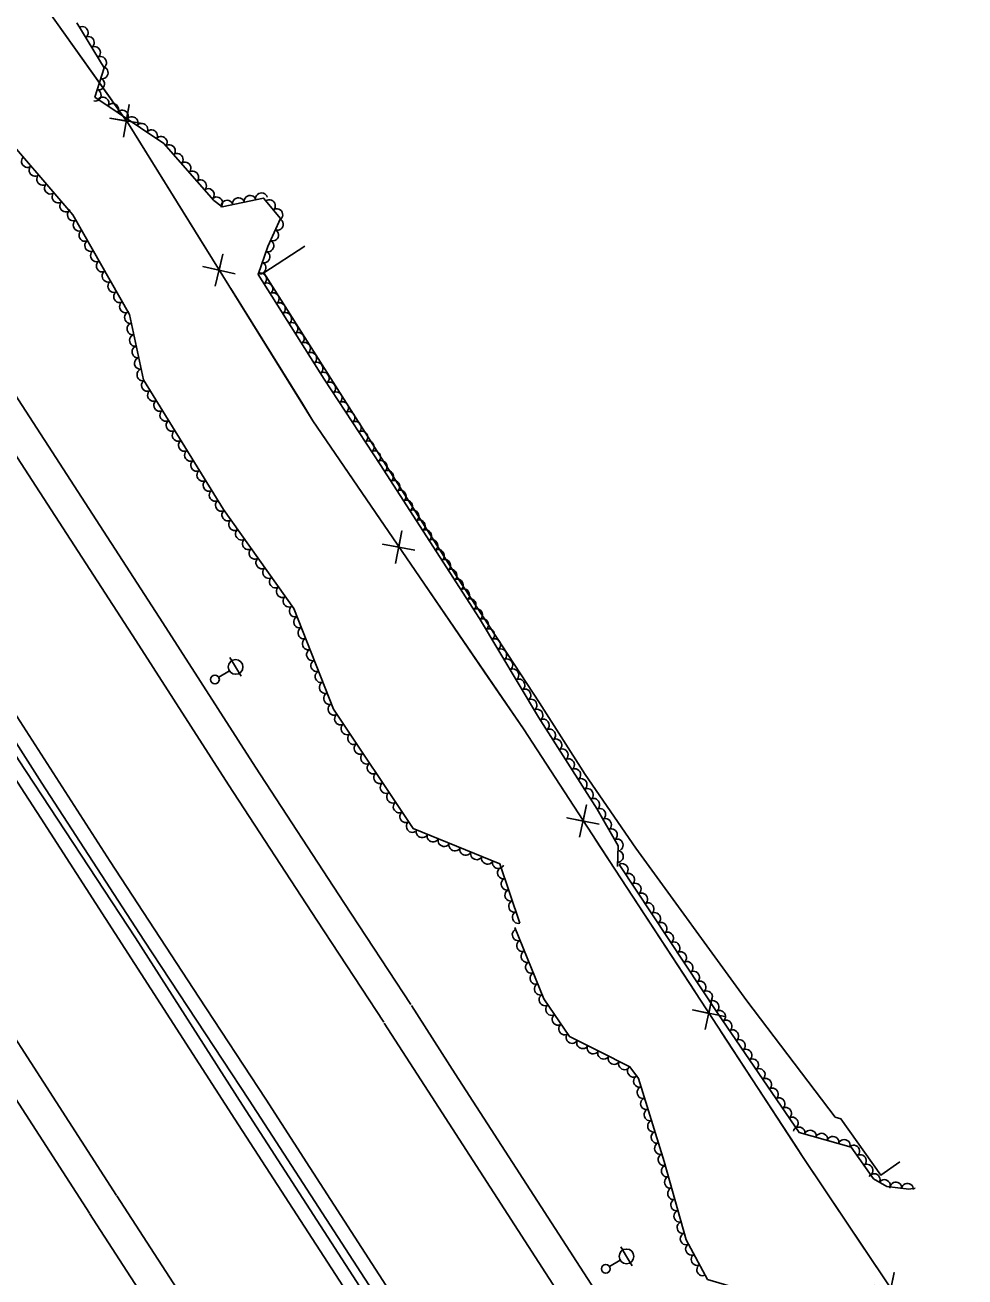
# Model space of a CAD drawing. Extents: x 1746719 to 1766531, y 631721 to 662391.
# Drawn here: x 1760322.2 to 1760642.5, y 640864.7 to 641291.2 of the extents above; entities that cross this region are included whole.
import ezdxf

# ---------------------------------------------------------------- set-up
doc = ezdxf.new("R2010")
doc.units = 0
for name, color, linetype in [('SURVEY - AERIAL SURVEY - Photo Control - Points - Elevations', 7, 'Continuous'), ('SURVEY - AERIAL SURVEY - Photo Control - Points - Numbers', 7, 'Continuous'), ('SURVEY - AERIAL SURVEY - Photo Control with Text', 7, 'Continuous'), ('SURVEY - CENTERLINE - Existing Roads - Development', 7, 'Continuous'), ('SURVEY - CENTERLINE - Existing Roads Curve Text', 7, 'Continuous')]:
    doc.layers.add(name, color=color, linetype=linetype)

msp = doc.modelspace()

# ---------------------------------------------------------------- linework, layer by layer
at = {"layer": 'SURVEY - AERIAL SURVEY - Photo Control - Points - Elevations'}
for points in [[(1759256.28, 642562.06), (1759331.34, 642448.21), (1759372.09, 642386.38), (1759428.32, 642299.79), (1759481.08, 642217.88), (1759538.71, 642129.24), (1759603.54, 642028.16), (1759659.74, 641942.25), (1759711.51, 641861.77), (1759776.52, 641763.39), (1759827.75, 641682.76), (1759880.28, 641600.83), (1759924.14, 641534.16), (1759977.94, 641451.1), (1760016.39, 641391.3), (1760062.96, 641319.36), (1760103.56, 641256.45), (1760143.11, 641194.73), (1760191.91, 641118.87), (1760244.47, 641040.54), (1760278.02, 640988.87), (1760344.17, 640886.4)], [(1759271.68, 642558.69), (1759340.52, 642454.26), (1759381.29, 642392.41), (1759437.55, 642305.76), (1759490.31, 642223.86), (1759547.95, 642135.2), (1759612.77, 642034.14), (1759668.97, 641948.23), (1759720.72, 641867.78), (1759785.75, 641769.38), (1759837.02, 641688.68), (1759889.51, 641606.82), (1759933.35, 641540.17), (1759987.18, 641457.06), (1760025.63, 641397.26), (1760072.2, 641325.33), (1760112.81, 641262.4), (1760152.37, 641200.67), (1760201.11, 641124.91), (1760253.65, 641046.61), (1760287.26, 640994.85), (1760353.41, 640892.37)], [(1759339.73, 642542.67), (1759380.59, 642480.68), (1759421.46, 642418.69), (1759477.86, 642331.83), (1759530.61, 642249.94), (1759588.28, 642161.24), (1759653.06, 642060.23), (1759709.23, 641974.36), (1759760.93, 641894), (1759826.04, 641795.48), (1759877.48, 641714.5), (1759929.76, 641632.96), (1759973.54, 641566.41), (1760027.51, 641483.09), (1760065.96, 641423.28), (1760112.51, 641351.39), (1760153.19, 641288.36), (1760192.76, 641226.6), (1760241.22, 641151.27), (1760293.71, 641073.05), (1760327.55, 641020.94), (1760393.74, 640918.4)], [(1759649.07, 642091.68), (1759686.79, 642032.95), (1759716.7, 641987.2), (1759751.66, 641932.46), (1759795.99, 641863.79), (1759827.24, 641815.11), (1759866.04, 641756.45), (1759893.31, 641714.53), (1759924.46, 641666), (1759951.54, 641623.05), (1759986.16, 641570.79), (1760021.11, 641516.73), (1760049.81, 641472.4), (1760081.63, 641423.88), (1760117.03, 641367.86), (1760151.23, 641315.54), (1760184.39, 641264.09), (1760220.08, 641208.95), (1760253.71, 641157.15), (1760284.42, 641109.9), (1760319.58, 641055.54), (1760351.26, 641006.23), (1760381.49, 640960.02), (1760404.24, 640925.21)], [(1759915.38, 641788.81), (1759942.87, 641746.55), (1759974.24, 641697.67), (1760001.09, 641655.07), (1760035.52, 641603.1), (1760070.64, 641548.78), (1760099.24, 641504.61), (1760131.24, 641455.82), (1760166.66, 641399.76), (1760200.72, 641347.67), (1760233.95, 641296.1), (1760269.59, 641241.05), (1760303.18, 641189.29), (1760333.92, 641142), (1760369.17, 641087.5), (1760400.77, 641038.33), (1760430.87, 640992.31), (1760453.63, 640957.5)], [(1759906.18, 641782.77), (1759933.63, 641740.58), (1759964.96, 641691.76), (1759991.85, 641649.1), (1760026.32, 641597.07), (1760061.41, 641542.8), (1760090.03, 641498.61), (1760121.99, 641449.86), (1760157.41, 641393.81), (1760191.49, 641341.68), (1760224.71, 641290.14), (1760260.36, 641235.06), (1760293.96, 641183.3), (1760324.69, 641136.02), (1760359.93, 641081.54), (1760391.54, 641032.35), (1760421.66, 640986.29), (1760444.42, 640951.48)], [(1760530.36, 641010.74), (1760513.1, 641035.83), (1760497.51, 641060.34), (1760469.66, 641102.77), (1760430.16, 641164.87), (1760403.61, 641206.83), (1760417.5, 641215.94)], [(1760620.3, 640903.9), (1760613.75, 640899.37), (1760600.19, 640918.56), (1760598.25, 640919.13), (1760568.18, 640958.76), (1760530.36, 641010.74)], [(1761196.4, 639810.64), (1761146.73, 639886.96), (1761080.18, 639989.67), (1761013.55, 640093.35), (1760935.82, 640212.96), (1760859, 640331.61), (1760773.89, 640462.5), (1760694.04, 640586.22), (1760626.17, 640690.93), (1760539.47, 640824.63), (1760468.8, 640933.89), (1760453.88, 640957.11)], [(1761187.18, 639804.64), (1761137.51, 639880.97), (1761070.94, 639983.7), (1761004.31, 640087.38), (1760926.59, 640206.97), (1760849.77, 640325.63), (1760764.66, 640456.52), (1760684.8, 640580.25), (1760616.94, 640684.94), (1760530.24, 640818.65), (1760459.56, 640927.93), (1760444.62, 640951.16)], [(1761146.95, 639778.46), (1761097.25, 639854.83), (1761030.61, 639957.68), (1760963.99, 640061.33), (1760886.32, 640180.85), (1760809.51, 640299.5), (1760724.37, 640430.42), (1760644.5, 640554.18), (1760576.67, 640658.83), (1760489.95, 640792.56), (1760419.21, 640901.92), (1760404.24, 640925.21)], [(1760393.74, 640918.4), (1760441.13, 640845.23), (1760507.05, 640743.21), (1760565.58, 640652.81), (1760626.82, 640558.41), (1760688.54, 640463.7), (1760741.79, 640381.9), (1760794.12, 640301.16), (1760851.62, 640212.52), (1760925.86, 640097.46), (1760981.18, 640012.09), (1761038.81, 639922.4), (1761095.32, 639835.55), (1761136.33, 639771.93)], [(1760353.45, 640892.31), (1760400.83, 640819.16), (1760466.75, 640717.14), (1760525.3, 640626.7), (1760586.58, 640532.24), (1760648.32, 640437.5), (1760701.54, 640355.75), (1760753.85, 640275.04), (1760811.32, 640186.45), (1760885.27, 640071.83)], [(1760344.22, 640886.33), (1760391.59, 640813.18), (1760457.51, 640711.17), (1760516.07, 640620.72), (1760577.36, 640526.24), (1760639.11, 640431.5), (1760692.31, 640349.76), (1760744.62, 640269.06), (1760802.09, 640180.47), (1760875.81, 640066.21)]]:
    msp.add_lwpolyline(points, dxfattribs=at)
at = {"layer": 'SURVEY - AERIAL SURVEY - Photo Control - Points - Numbers'}
for points in [[(1759345.56, 642540.12), (1759369.43, 642507.42), (1759376.29, 642498.78), (1759406.04, 642453.59), (1759456.4, 642376.16), (1759516.08, 642283.87), (1759556.82, 642220.43), (1759597.59, 642157.91), (1759654.19, 642071.42), (1759714.99, 641977.18), (1759758.52, 641910), (1759805.91, 641836.88), (1759854.97, 641760.37), (1759907.97, 641679.1), (1759964.38, 641590.9), (1760012.24, 641518.09), (1760081.05, 641410.57), (1760126.05, 641341.92), (1760170.81, 641272.63), (1760237.12, 641169.73), (1760281.11, 641102.87), (1760319.96, 641040.85), (1760359.87, 640980.23), (1760396.33, 640923.21)], [(1759643.49, 642091.23), (1759685.97, 642024.92), (1759725.12, 641963.78), (1759767.21, 641899.68), (1759813.02, 641828.86), (1759864.29, 641749.12), (1759913.96, 641673.03), (1759961.57, 641598.93), (1760004.36, 641532.83), (1760058.79, 641449.82), (1760104.5, 641378.48), (1760159.43, 641293.11), (1760200.94, 641229.52), (1760246.07, 641159.36), (1760287.63, 641096.04), (1760327.89, 641032.95), (1760362.68, 640979.45), (1760398.55, 640924.9)], [(1760398.55, 640924.9), (1760464.19, 640823.64), (1760557.54, 640679.57), (1760643.46, 640547.14), (1760726.42, 640418.31), (1760797.81, 640309.01), (1760889.3, 640167.21), (1760984.42, 640021.34), (1761065.75, 639894.94), (1761143.02, 639775.73)], [(1761140.67, 639773.85), (1761073.58, 639878.26), (1760990.71, 640006.56), (1760880.55, 640175.62), (1760768.9, 640348.2), (1760647.19, 640535.4), (1760552.29, 640681.96), (1760459.27, 640825.92), (1760396.33, 640923.21)]]:
    msp.add_lwpolyline(points, dxfattribs=at)
at = {"layer": 'SURVEY - AERIAL SURVEY - Photo Control with Text'}
for points in [[(1760490.8, 640985.22), (1760484.03, 641005.47), (1760454.46, 641017.5), (1760427.32, 641058.14), (1760413.84, 641092.42), (1760389.84, 641126.17), (1760362.63, 641170.31), (1760357.79, 641192.57), (1760338.5, 641226.62), (1760311.69, 641257.68), (1760285.23, 641289.21), (1760268.64, 641328.66)], [(1760339.88, 641291.95), (1760349.17, 641276.69), (1760346.03, 641266.68), (1760369.48, 641250.82), (1760386.56, 641231.48), (1760389.43, 641229.3), (1760403.52, 641232.28), (1760409.22, 641225.33), (1760404.99, 641215.78), (1760401.67, 641206.25), (1760424.19, 641170.57), (1760443.2, 641141.54), (1760477.04, 641088.98), (1760497.19, 641055.44), (1760517.14, 641024.04), (1760524.28, 641011.59), (1760524.05, 641004.57)], [(1760524.65, 641005.18), (1760558.31, 640954.42), (1760585.94, 640913.85), (1760603.7, 640908.94), (1760611.34, 640898.07), (1760615.88, 640895.44), (1760623.39, 640894.59), (1760625.46, 640894.9)], [(1760644.46, 640780.64), (1760637.69, 640784.42), (1760625.98, 640794.57), (1760606.35, 640809.3), (1760594.44, 640822.05), (1760586.01, 640832.89), (1760578.14, 640844.7), (1760575.65, 640856.08), (1760569.43, 640859.43), (1760554.75, 640863.83), (1760547.47, 640877.27), (1760540, 640904.04), (1760531.18, 640932.24), (1760528.29, 640936.28), (1760517.75, 640941.57), (1760507.68, 640946.6), (1760499, 640959.44), (1760489.11, 640983.73)]]:
    msp.add_lwpolyline(points, dxfattribs=at)
for centre, major_axis in [((1760341.81, 641288.77), (1.04, -1.71)), ((1760343.89, 641285.36), (1.04, -1.71)), ((1760345.97, 641281.94), (1.04, -1.71)), ((1760348.06, 641278.53), (1.04, -1.71)), ((1760348.62, 641274.93), (-0.6, -1.91)), ((1760347.42, 641271.11), (-0.6, -1.91)), ((1760346.22, 641267.29), (-0.6, -1.91)), ((1760348.81, 641264.8), (1.66, -1.12)), ((1760352.12, 641262.56), (1.66, -1.12)), ((1760355.43, 641260.32), (1.66, -1.12)), ((1760358.75, 641258.07), (1.66, -1.12)), ((1760362.06, 641255.83), (1.66, -1.12)), ((1760365.37, 641253.59), (1.66, -1.12)), ((1760368.69, 641251.35), (1.66, -1.12)), ((1760371.49, 641248.53), (1.32, -1.5)), ((1760322.92, 641244.67), (-1.31, 1.51)), ((1760374.14, 641245.54), (1.32, -1.5)), ((1760376.79, 641242.54), (1.32, -1.5)), ((1760325.54, 641241.64), (-1.31, 1.51)), ((1760328.15, 641238.61), (-1.31, 1.51)), ((1760379.44, 641239.54), (1.32, -1.5)), ((1760330.76, 641235.59), (-1.31, 1.51)), ((1760382.09, 641236.54), (1.32, -1.5)), ((1760384.74, 641233.55), (1.32, -1.5)), ((1760333.38, 641232.56), (-1.31, 1.51)), ((1760387.55, 641230.73), (1.59, -1.21)), ((1760391.03, 641229.64), (1.96, 0.41)), ((1760394.94, 641230.47), (1.96, 0.41)), ((1760398.86, 641231.29), (1.96, 0.41)), ((1760402.77, 641232.12), (1.96, 0.41)), ((1760405.57, 641229.78), (1.27, -1.55)), ((1760335.99, 641229.53), (-1.31, 1.51)), ((1760338.58, 641226.48), (-0.99, 1.74)), ((1760408.1, 641226.69), (1.27, -1.55)), ((1760340.55, 641223), (-0.99, 1.74)), ((1760408.31, 641223.28), (-0.81, -1.83)), ((1760342.53, 641219.52), (-0.99, 1.74)), ((1760406.69, 641219.62), (-0.81, -1.83)), ((1760344.5, 641216.04), (-0.99, 1.74)), ((1760346.47, 641212.56), (-0.99, 1.74)), ((1760405.07, 641215.96), (-0.81, -1.83)), ((1760348.44, 641209.08), (-0.99, 1.74)), ((1760402.42, 641208.41), (-0.66, -1.89)), ((1760403.74, 641212.19), (-0.66, -1.89)), ((1760350.41, 641205.6), (-0.99, 1.74)), ((1760402.58, 641204.8), (1.07, -1.69)), ((1760352.38, 641202.12), (-0.99, 1.74)), ((1760404.72, 641201.42), (1.07, -1.69)), ((1760354.35, 641198.64), (-0.99, 1.74)), ((1760406.85, 641198.04), (1.07, -1.69)), ((1760356.33, 641195.16), (-0.99, 1.74)), ((1760358.01, 641191.57), (-0.42, 1.95)), ((1760408.99, 641194.66), (1.07, -1.69)), ((1760411.12, 641191.27), (1.07, -1.69)), ((1760358.86, 641187.66), (-0.42, 1.95)), ((1760413.26, 641187.89), (1.07, -1.69)), ((1760359.71, 641183.75), (-0.42, 1.95)), ((1760415.39, 641184.51), (1.07, -1.69)), ((1760360.56, 641179.84), (-0.42, 1.95)), ((1760417.53, 641181.13), (1.07, -1.69)), ((1760361.4, 641175.94), (-0.42, 1.95)), ((1760419.66, 641177.74), (1.07, -1.69)), ((1760421.8, 641174.36), (1.07, -1.69)), ((1760362.25, 641172.03), (-0.42, 1.95)), ((1760423.94, 641170.98), (1.07, -1.69)), ((1760363.8, 641168.4), (-1.05, 1.7)), ((1760426.12, 641167.63), (1.1, -1.67)), ((1760365.9, 641165), (-1.05, 1.7)), ((1760368, 641161.59), (-1.05, 1.7)), ((1760428.31, 641164.28), (1.1, -1.67)), ((1760430.5, 641160.93), (1.1, -1.67)), ((1760370.1, 641158.19), (-1.05, 1.7)), ((1760432.69, 641157.59), (1.1, -1.67)), ((1760372.2, 641154.78), (-1.05, 1.7)), ((1760434.88, 641154.24), (1.1, -1.67)), ((1760374.3, 641151.38), (-1.05, 1.7)), ((1760437.07, 641150.89), (1.1, -1.67)), ((1760376.4, 641147.97), (-1.05, 1.7)), ((1760378.5, 641144.57), (-1.05, 1.7)), ((1760439.26, 641147.55), (1.1, -1.67)), ((1760441.46, 641144.2), (1.1, -1.67)), ((1760380.6, 641141.16), (-1.05, 1.7)), ((1760443.64, 641140.85), (1.08, -1.68)), ((1760382.7, 641137.76), (-1.05, 1.7)), ((1760445.81, 641137.49), (1.08, -1.68)), ((1760384.8, 641134.35), (-1.05, 1.7)), ((1760447.97, 641134.12), (1.08, -1.68)), ((1760386.9, 641130.95), (-1.05, 1.7)), ((1760389, 641127.54), (-1.05, 1.7)), ((1760450.14, 641130.76), (1.08, -1.68)), ((1760452.3, 641127.4), (1.08, -1.68)), ((1760391.23, 641124.22), (-1.16, 1.63)), ((1760454.47, 641124.04), (1.08, -1.68)), ((1760393.54, 641120.96), (-1.16, 1.63)), ((1760456.63, 641120.67), (1.08, -1.68)), ((1760395.86, 641117.7), (-1.16, 1.63)), ((1760458.8, 641117.31), (1.08, -1.68)), ((1760460.96, 641113.95), (1.08, -1.68)), ((1760398.18, 641114.44), (-1.16, 1.63)), ((1760400.5, 641111.18), (-1.16, 1.63)), ((1760463.13, 641110.58), (1.08, -1.68)), ((1760402.81, 641107.92), (-1.16, 1.63)), ((1760465.3, 641107.22), (1.08, -1.68)), ((1760405.13, 641104.66), (-1.16, 1.63)), ((1760467.46, 641103.86), (1.08, -1.68)), ((1760407.45, 641101.4), (-1.16, 1.63)), ((1760409.77, 641098.14), (-1.16, 1.63)), ((1760469.63, 641100.49), (1.08, -1.68)), ((1760471.79, 641097.13), (1.08, -1.68)), ((1760412.08, 641094.88), (-1.16, 1.63)), ((1760473.96, 641093.77), (1.08, -1.68)), ((1760414.19, 641091.51), (-0.73, 1.86)), ((1760476.12, 641090.4), (1.08, -1.68)), ((1760415.66, 641087.79), (-0.73, 1.86)), ((1760478.23, 641087), (1.03, -1.71)), ((1760417.12, 641084.06), (-0.73, 1.86)), ((1760418.58, 641080.34), (-0.73, 1.86)), ((1760480.29, 641083.57), (1.03, -1.71)), ((1760482.35, 641080.15), (1.03, -1.71)), ((1760420.05, 641076.62), (-0.73, 1.86)), ((1760484.41, 641076.72), (1.03, -1.71)), ((1760421.51, 641072.9), (-0.73, 1.86)), ((1760486.47, 641073.29), (1.03, -1.71)), ((1760422.98, 641069.17), (-0.73, 1.86)), ((1760488.53, 641069.86), (1.03, -1.71)), ((1760424.44, 641065.45), (-0.73, 1.86)), ((1760490.59, 641066.43), (1.03, -1.71)), ((1760492.65, 641063), (1.03, -1.71)), ((1760425.9, 641061.73), (-0.73, 1.86)), ((1760494.71, 641059.57), (1.03, -1.71)), ((1760427.4, 641058.02), (-1.11, 1.66)), ((1760496.76, 641056.14), (1.03, -1.71)), ((1760429.62, 641054.7), (-1.11, 1.66)), ((1760431.84, 641051.37), (-1.11, 1.66)), ((1760498.89, 641052.76), (1.07, -1.69)), ((1760434.06, 641048.04), (-1.11, 1.66)), ((1760501.04, 641049.38), (1.07, -1.69)), ((1760503.18, 641046), (1.07, -1.69)), ((1760436.28, 641044.72), (-1.11, 1.66)), ((1760505.33, 641042.63), (1.07, -1.69)), ((1760438.51, 641041.39), (-1.11, 1.66)), ((1760440.73, 641038.06), (-1.11, 1.66)), ((1760507.47, 641039.25), (1.07, -1.69)), ((1760442.95, 641034.74), (-1.11, 1.66)), ((1760509.62, 641035.88), (1.07, -1.69)), ((1760445.17, 641031.41), (-1.11, 1.66)), ((1760511.77, 641032.5), (1.07, -1.69)), ((1760513.91, 641029.12), (1.07, -1.69)), ((1760447.39, 641028.09), (-1.11, 1.66)), ((1760516.06, 641025.75), (1.07, -1.69)), ((1760449.61, 641024.76), (-1.11, 1.66)), ((1760451.84, 641021.43), (-1.11, 1.66)), ((1760518.13, 641022.33), (0.99, -1.74)), ((1760454.06, 641018.11), (-1.11, 1.66)), ((1760520.11, 641018.86), (0.99, -1.74)), ((1760457.49, 641016.27), (-1.85, 0.75)), ((1760461.2, 641014.76), (-1.85, 0.75)), ((1760464.9, 641013.25), (-1.85, 0.75)), ((1760522.1, 641015.39), (0.99, -1.74)), ((1760524.09, 641011.92), (0.99, -1.74)), ((1760468.61, 641011.75), (-1.85, 0.75)), ((1760472.31, 641010.24), (-1.85, 0.75)), ((1760524.16, 641007.97), (-0.06, -2)), ((1760476.02, 641008.73), (-1.85, 0.75)), ((1760479.72, 641007.23), (-1.85, 0.75)), ((1760483.43, 641005.72), (-1.85, 0.75)), ((1760525.76, 641003.52), (1.11, -1.67)), ((1760485.09, 641002.3), (-0.63, 1.9)), ((1760527.97, 641000.18), (1.11, -1.67)), ((1760486.36, 640998.5), (-0.63, 1.9)), ((1760530.18, 640996.85), (1.11, -1.67)), ((1760487.63, 640994.71), (-0.63, 1.9)), ((1760488.9, 640990.91), (-0.63, 1.9)), ((1760532.39, 640993.51), (1.11, -1.67)), ((1760490.17, 640987.12), (-0.63, 1.9)), ((1760534.6, 640990.18), (1.11, -1.67)), ((1760536.81, 640986.85), (1.11, -1.67)), ((1760539.02, 640983.51), (1.11, -1.67)), ((1760490.13, 640981.22), (-0.75, 1.85)), ((1760541.23, 640980.18), (1.11, -1.67)), ((1760491.64, 640977.51), (-0.75, 1.85)), ((1760493.15, 640973.81), (-0.75, 1.85)), ((1760543.44, 640976.84), (1.11, -1.67)), ((1760545.65, 640973.51), (1.11, -1.67)), ((1760494.66, 640970.1), (-0.75, 1.85)), ((1760547.86, 640970.18), (1.11, -1.67)), ((1760496.17, 640966.4), (-0.75, 1.85)), ((1760550.07, 640966.84), (1.11, -1.67)), ((1760497.68, 640962.7), (-0.75, 1.85)), ((1760552.28, 640963.51), (1.11, -1.67)), ((1760499.28, 640959.04), (-1.12, 1.66)), ((1760554.49, 640960.18), (1.11, -1.67)), ((1760556.7, 640956.84), (1.11, -1.67)), ((1760501.52, 640955.73), (-1.12, 1.66)), ((1760558.93, 640953.52), (1.13, -1.65)), ((1760503.76, 640952.41), (-1.12, 1.66)), ((1760505.99, 640949.1), (-1.12, 1.66)), ((1760561.18, 640950.21), (1.13, -1.65)), ((1760508.56, 640946.16), (-1.79, 0.89)), ((1760563.43, 640946.9), (1.13, -1.65)), ((1760565.68, 640943.6), (1.13, -1.65)), ((1760512.14, 640944.37), (-1.79, 0.89)), ((1760515.72, 640942.58), (-1.79, 0.89)), ((1760519.3, 640940.79), (-1.79, 0.9)), ((1760567.93, 640940.29), (1.13, -1.65)), ((1760522.87, 640939), (-1.79, 0.9)), ((1760526.45, 640937.2), (-1.79, 0.9)), ((1760570.18, 640936.99), (1.13, -1.65)), ((1760529.42, 640934.7), (-1.16, 1.63)), ((1760531.47, 640931.31), (-0.6, 1.91)), ((1760572.44, 640933.68), (1.13, -1.65)), ((1760532.66, 640927.49), (-0.6, 1.91)), ((1760574.69, 640930.37), (1.13, -1.65)), ((1760576.94, 640927.07), (1.13, -1.65)), ((1760533.86, 640923.67), (-0.6, 1.91)), ((1760579.19, 640923.76), (1.13, -1.65)), ((1760535.05, 640919.86), (-0.6, 1.91)), ((1760581.44, 640920.46), (1.13, -1.65)), ((1760536.25, 640916.04), (-0.6, 1.91)), ((1760583.7, 640917.15), (1.13, -1.65)), ((1760585.95, 640913.85), (1.93, -0.53)), ((1760537.44, 640912.22), (-0.6, 1.91)), ((1760589.81, 640912.78), (1.93, -0.53)), ((1760593.66, 640911.72), (1.93, -0.53)), ((1760597.52, 640910.65), (1.93, -0.53)), ((1760601.37, 640909.58), (1.93, -0.53)), ((1760538.63, 640908.4), (-0.6, 1.91)), ((1760604.61, 640907.64), (1.15, -1.64)), ((1760539.83, 640904.59), (-0.6, 1.91)), ((1760606.91, 640904.37), (1.15, -1.64)), ((1760609.21, 640901.1), (1.15, -1.64)), ((1760540.92, 640900.74), (-0.54, 1.93)), ((1760542, 640896.89), (-0.54, 1.93)), ((1760611.6, 640897.92), (1.73, -1)), ((1760543.07, 640893.03), (-0.54, 1.93)), ((1760615.06, 640895.91), (1.73, -1)), ((1760618.91, 640895.09), (1.99, -0.22)), ((1760622.89, 640894.65), (1.99, -0.22)), ((1760544.15, 640889.18), (-0.54, 1.93)), ((1760545.22, 640885.33), (-0.54, 1.93)), ((1760546.3, 640881.48), (-0.54, 1.93)), ((1760547.38, 640877.62), (-0.54, 1.93)), ((1760549.2, 640874.08), (-0.95, 1.76)), ((1760551.11, 640870.56), (-0.95, 1.76)), ((1760553.01, 640867.04), (-0.95, 1.76))]:
    msp.add_ellipse(centre, major_axis=major_axis, ratio=0.940188, start_param=0, end_param=3.141593, dxfattribs=at)
at = {"layer": 'SURVEY - CENTERLINE - Existing Roads - Development'}
for p, q in [((1760393.97, 641072.52), (1760392.02, 641075.73)), ((1760388.2, 641069.02), (1760391.83, 641071.22)), ((1760393.97, 641072.52), (1760395.91, 641069.32)), ((1760527.15, 640871.68), (1760525.22, 640874.89)), ((1760521.37, 640868.2), (1760525.01, 640870.39)), ((1760527.15, 640871.68), (1760529.09, 640868.47))]:
    msp.add_line(p, q, dxfattribs=at)
for centre, radius in [((1760393.97, 641072.52), 2.5), ((1760386.92, 641068.24), 1.5), ((1760527.15, 640871.68), 2.5), ((1760520.08, 640867.42), 1.5)]:
    msp.add_circle(centre, radius, dxfattribs=at)
at = {"layer": 'SURVEY - CENTERLINE - Existing Roads Curve Text'}
for points in [[(1759665.91, 642312.29), (1759696.99, 642266.05), (1759735.3, 642209.62), (1759771.03, 642158.05), (1759778.53, 642146.83), (1759801.96, 642112.69), (1759837.15, 642061.13), (1759855.16, 642034.2), (1759889.83, 641981.76), (1759925.5, 641924.79), (1759979.94, 641840.44), (1760031.35, 641762.15), (1760084.22, 641680.64), (1760128.36, 641613.89), (1760173.01, 641545.74), (1760208.39, 641490.84), (1760234.81, 641443.36), (1760255.44, 641408.57), (1760291.04, 641352.47), (1760320.06, 641310.32), (1760357.5, 641257.59)], [(1760322.83, 641306.42), (1760351.77, 641265.65)], [(1760362.24, 641257.64), (1760351.15, 641259.45), (1760356.72, 641258.5), (1760357.67, 641264.08), (1760355.72, 641253.01)], [(1760357.5, 641257.59), (1760420.31, 641156.36), (1760455.12, 641105.36), (1760492.05, 641051.38), (1760523.13, 641003.67)], [(1760357.5, 641257.59), (1760383.86, 641215.1)], [(1760393.82, 641206.45), (1760382.85, 641208.95), (1760388.36, 641207.66), (1760389.65, 641213.16), (1760387.02, 641202.23)], [(1760392.35, 641201.42), (1760416.82, 641162)], [(1760416.82, 641162), (1760420.31, 641156.36), (1760444.76, 641120.54)], [(1760455.08, 641112.33), (1760444.02, 641114.35), (1760449.58, 641113.3), (1760450.63, 641118.86), (1760448.48, 641107.82)], [(1760453.84, 641107.24), (1760455.12, 641105.36), (1760480.04, 641068.95)], [(1760480.04, 641068.95), (1760492.05, 641051.38), (1760507.73, 641027.32)], [(1760517.87, 641018.89), (1760506.86, 641021.14), (1760512.39, 641019.97), (1760513.56, 641025.51), (1760511.17, 641014.52)], [(1760516.51, 641013.83), (1760523.13, 641003.67)], [(1760523.13, 641003.67), (1760556.48, 640952.68), (1760587.17, 640905.73), (1760622.62, 640852.72), (1760686.01, 640752.79), (1760748.96, 640654.51), (1760789.73, 640592.99), (1760831.97, 640527.72), (1760882.49, 640450.37), (1760943.59, 640353.92), (1761014.04, 640244.82), (1761096.19, 640117.07), (1761186.71, 639977.91), (1761265.97, 639858.91)], [(1760523.13, 641003.67), (1760550.5, 640961.82)], [(1760560.66, 640953.41), (1760549.64, 640955.65), (1760555.18, 640954.49), (1760556.33, 640960.02), (1760553.96, 640949.03)], [(1760559.31, 640948.35), (1760584.7, 640909.51)], [(1760584.7, 640909.51), (1760587.17, 640905.73), (1760612.45, 640867.92)], [(1760622.7, 640859.62), (1760611.66, 640861.73), (1760617.21, 640860.63), (1760618.31, 640866.18), (1760616.05, 640855.17)]]:
    msp.add_lwpolyline(points, dxfattribs=at)

doc.saveas('drawing.dxf')
